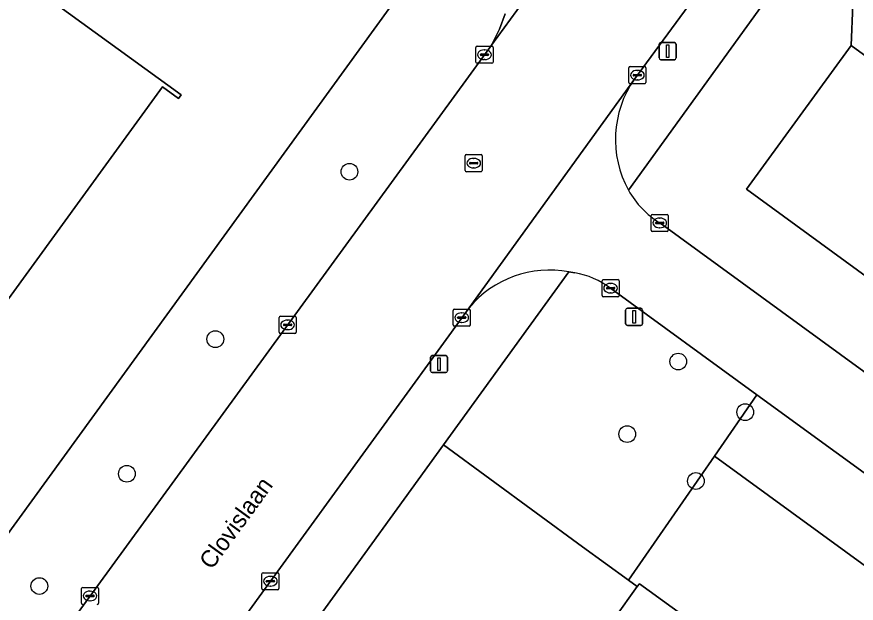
# Model space of a CAD drawing. Extents: x 159674 to 160531, y 382172 to 382904.
# Drawn here: x 160140.47 to 160189.55, y 382403.89 to 382438.2 of the extents above; entities that cross this region are included whole.
import ezdxf

# ---------------------------------------------------------------- set-up
doc = ezdxf.new("R2010")
doc.units = 0
for name, color, linetype in [('IMGEO_Boom', 7, 'Continuous'), ('IMGEO_Erf', 7, 'Continuous'), ('IMGEO_Groenvoorziening', 7, 'Continuous'), ('IMGEO_Kolk', 7, 'Continuous'), ('IMGEO_Lichtmast', 7, 'Continuous'), ('IMGEO_Openbare_ruimte_label', 7, 'Continuous'), ('IMGEO_Pand', 7, 'Continuous'), ('IMGEO_Rijbaan_lokaal_gesloten', 7, 'Continuous'), ('IMGEO_Rijbaan_lokaal_open', 7, 'Continuous'), ('IMGEO_Rioolput', 7, 'Continuous'), ('IMGEO_Voetpad_open', 7, 'Continuous')]:
    doc.layers.add(name, color=color, linetype=linetype)

msp = doc.modelspace()

# ---------------------------------------------------------------- linework, layer by layer
at = {"layer": 'IMGEO_Boom'}
for centre in [(160159.918, 382429.135), (160152.077, 382419.338), (160179.145, 382418.026), (160183.06, 382415.065), (160176.161, 382413.78), (160146.904, 382411.461), (160180.175, 382411.037), (160141.787, 382404.893)]:
    msp.add_circle(centre, 0.489, dxfattribs=at)
at = {"layer": 'IMGEO_Erf'}
for points in [[(160127.601, 382390.967), (160163.121, 382439.912), (160095.853, 382488.776)], [(160136.317, 382443.627), (160150.083, 382433.637), (160149.925, 382433.419), (160148.987, 382434.099), (160139.829, 382421.48), (160138.814, 382422.216), (160136.697, 382419.3), (160137.776, 382418.517), (160127.72, 382404.66), (160127.519, 382404.805), (160128.233, 382405.79), (160115.542, 382415), (160116.31, 382416.057), (160113.45, 382418.133), (160112.674, 382417.064), (160100.019, 382426.248), (160099.35, 382425.327), (160099.082, 382425.521), (160110.426, 382441.152)], [(160175.427, 382403.038), (160176.749, 382404.856), (160176.237, 382405.228), (160173.549, 382407.181), (160165.421, 382413.162), (160150.805, 382392.947)]]:
    msp.add_lwpolyline(points, dxfattribs=at)
at = {"layer": 'IMGEO_Groenvoorziening'}
for points in [[(160239.114, 382405.101), (160233.442, 382409.235), (160231.923, 382405.417), (160225.796, 382397.01), (160211.573, 382407.377), (160197.35, 382417.743), (160183.127, 382428.11), (160189.255, 382436.517), (160189.455, 382441.296)], [(160185.249, 382440.534), (160176.234, 382428.047)], [(160178.065, 382426.137), (160223.044, 382393.348), (160187.51, 382344.568), (160186.917, 382344.985), (160186.028, 382343.745), (160185.319, 382342.757), (160193.09, 382337.087), (160194.774, 382339.399), (160197.076, 382342.559), (160239.715, 382401.084)], [(160173.094, 382423.222), (160172.749, 382423.269), (160165.421, 382413.162), (160173.549, 382407.181), (160176.237, 382405.228), (160181.255, 382412.483), (160183.748, 382416.088), (160175.185, 382422.322)], [(160211.791, 382395.671), (160183.748, 382416.088), (160181.255, 382412.483), (160210.404, 382391.261), (160205.238, 382384.168), (160190.581, 382364.042), (160185.49, 382357.052), (160157.005, 382377.707)]]:
    msp.add_lwpolyline(points, dxfattribs=at)
msp.add_lwpolyline([(160181.255, 382412.483), (160176.237, 382405.228), (160176.749, 382404.856), (160176.874, 382405.028), (160197.609, 382389.993), (160197.474, 382389.807), (160205.238, 382384.168), (160210.404, 382391.261)], close=True, dxfattribs=at)
for centre, radius, start, end in [((160180.849, 382430.639), 5.293, 209.3172, 238.2633), ((160172.238, 382418.353), 4.944, 53.401, 80.0233)]:
    msp.add_arc(centre, radius, start, end, dxfattribs=at)
at = {"layer": 'IMGEO_Kolk'}
for p, q in [((160167.315, 382435.554), (160167.315, 382436.406)), ((160167.39, 382436.48), (160168.242, 382436.48)), ((160167.803, 382436.26), (160167.828, 382436.26)), ((160168.316, 382436.406), (160168.316, 382435.554)), ((160167.574, 382435.974), (160167.574, 382435.986)), ((160168.012, 382435.937), (160167.614, 382435.937)), ((160167.617, 382436.023), (160168.015, 382436.023)), ((160167.826, 382435.7), (160167.801, 382435.7)), ((160168.058, 382435.986), (160168.058, 382435.974)), ((160168.242, 382435.48), (160167.39, 382435.48)), ((160176.255, 382434.36), (160176.255, 382435.212)), ((160176.33, 382435.286), (160177.182, 382435.286)), ((160177.256, 382435.212), (160177.256, 382434.36)), ((160176.514, 382434.78), (160176.514, 382434.792)), ((160176.952, 382434.743), (160176.554, 382434.743)), ((160176.557, 382434.829), (160176.955, 382434.829)), ((160176.743, 382435.066), (160176.768, 382435.066)), ((160176.998, 382434.792), (160176.998, 382434.78)), ((160177.182, 382434.286), (160176.33, 382434.286)), ((160176.766, 382434.506), (160176.741, 382434.506)), ((160177.56, 382425.712), (160177.56, 382426.564)), ((160177.635, 382426.638), (160178.487, 382426.638)), ((160178.048, 382426.418), (160178.073, 382426.418)), ((160178.561, 382426.564), (160178.561, 382425.712)), ((160177.819, 382426.132), (160177.819, 382426.144)), ((160178.257, 382426.095), (160177.859, 382426.095)), ((160177.862, 382426.181), (160178.26, 382426.181)), ((160178.071, 382425.858), (160178.046, 382425.858)), ((160178.303, 382426.144), (160178.303, 382426.132)), ((160178.487, 382425.638), (160177.635, 382425.638)), ((160174.688, 382421.895), (160174.688, 382422.747)), ((160174.763, 382422.821), (160175.615, 382422.821)), ((160175.176, 382422.601), (160175.201, 382422.601)), ((160175.689, 382422.747), (160175.689, 382421.895)), ((160174.947, 382422.315), (160174.947, 382422.327)), ((160175.385, 382422.278), (160174.987, 382422.278)), ((160174.99, 382422.364), (160175.388, 382422.364)), ((160175.199, 382422.041), (160175.174, 382422.041)), ((160175.431, 382422.327), (160175.431, 382422.315)), ((160175.615, 382421.821), (160174.763, 382421.821)), ((160165.986, 382420.168), (160165.986, 382421.02)), ((160166.061, 382421.094), (160166.913, 382421.094)), ((160166.987, 382421.02), (160166.987, 382420.168)), ((160155.803, 382419.749), (160155.803, 382420.601)), ((160155.878, 382420.675), (160156.73, 382420.675)), ((160156.291, 382420.455), (160156.316, 382420.455)), ((160156.804, 382420.601), (160156.804, 382419.749)), ((160166.245, 382420.588), (160166.245, 382420.6)), ((160166.683, 382420.551), (160166.285, 382420.551)), ((160166.288, 382420.637), (160166.686, 382420.637)), ((160166.474, 382420.874), (160166.499, 382420.874)), ((160166.729, 382420.6), (160166.729, 382420.588)), ((160156.062, 382420.169), (160156.062, 382420.181)), ((160156.5, 382420.132), (160156.102, 382420.132)), ((160156.105, 382420.218), (160156.503, 382420.218)), ((160156.546, 382420.181), (160156.546, 382420.169)), ((160166.913, 382420.094), (160166.061, 382420.094)), ((160166.497, 382420.314), (160166.472, 382420.314)), ((160156.73, 382419.675), (160155.878, 382419.675)), ((160156.314, 382419.895), (160156.289, 382419.895)), ((160154.796, 382404.747), (160154.796, 382405.599)), ((160154.871, 382405.673), (160155.723, 382405.673)), ((160155.284, 382405.453), (160155.309, 382405.453)), ((160155.797, 382405.599), (160155.797, 382404.747)), ((160144.248, 382403.887), (160144.248, 382404.739)), ((160144.323, 382404.813), (160145.175, 382404.813)), ((160145.249, 382404.739), (160145.249, 382403.887)), ((160155.055, 382405.167), (160155.055, 382405.179)), ((160155.493, 382405.13), (160155.095, 382405.13)), ((160155.098, 382405.216), (160155.496, 382405.216)), ((160155.307, 382404.893), (160155.282, 382404.893)), ((160155.539, 382405.179), (160155.539, 382405.167)), ((160144.507, 382404.307), (160144.507, 382404.319)), ((160144.945, 382404.27), (160144.547, 382404.27)), ((160144.55, 382404.356), (160144.948, 382404.356)), ((160144.736, 382404.593), (160144.761, 382404.593)), ((160144.991, 382404.319), (160144.991, 382404.307)), ((160155.723, 382404.673), (160154.871, 382404.673)), ((160144.759, 382404.033), (160144.734, 382404.033))]:
    msp.add_line(p, q, dxfattribs=at)
for points in [[(160167.315, 382435.554), (160167.315, 382436.406)], [(160167.39, 382436.48), (160168.242, 382436.48)], [(160168.316, 382436.406), (160168.316, 382435.554)], [(160168.242, 382435.48), (160167.39, 382435.48)], [(160176.255, 382434.36), (160176.255, 382435.212)], [(160176.33, 382435.286), (160177.182, 382435.286)], [(160177.256, 382435.212), (160177.256, 382434.36)], [(160177.182, 382434.286), (160176.33, 382434.286)], [(160177.56, 382425.712), (160177.56, 382426.564)], [(160177.635, 382426.638), (160178.487, 382426.638)], [(160178.561, 382426.564), (160178.561, 382425.712)], [(160178.487, 382425.638), (160177.635, 382425.638)], [(160174.688, 382421.895), (160174.688, 382422.747)], [(160174.763, 382422.821), (160175.615, 382422.821)], [(160175.689, 382422.747), (160175.689, 382421.895)], [(160175.615, 382421.821), (160174.763, 382421.821)], [(160165.986, 382420.168), (160165.986, 382421.02)], [(160166.061, 382421.094), (160166.913, 382421.094)], [(160166.987, 382421.02), (160166.987, 382420.168)], [(160155.803, 382419.749), (160155.803, 382420.601)], [(160155.878, 382420.675), (160156.73, 382420.675)], [(160156.804, 382420.601), (160156.804, 382419.749)], [(160166.913, 382420.094), (160166.061, 382420.094)], [(160156.73, 382419.675), (160155.878, 382419.675)], [(160154.796, 382404.747), (160154.796, 382405.599)], [(160154.871, 382405.673), (160155.723, 382405.673)], [(160155.797, 382405.599), (160155.797, 382404.747)], [(160144.248, 382403.887), (160144.248, 382404.739)], [(160144.323, 382404.813), (160145.175, 382404.813)], [(160145.249, 382404.739), (160145.249, 382403.887)], [(160155.723, 382404.673), (160154.871, 382404.673)]]:
    msp.add_lwpolyline(points, dxfattribs=at)
for centre, radius, start, end in [((160167.392, 382436.404), 0.0765, 91.552, 178.448), ((160167.392, 382436.404), 0.0765, 91.552, 178.448), ((160168.24, 382436.404), 0.0765, 1.552, 88.448), ((160168.24, 382436.404), 0.0765, 1.552, 88.448), ((160167.614, 382435.983), 0.0403, 85.8775, 175.7526), ((160167.611, 382435.973), 0.0366, 178.938, 274.7102), ((160168.015, 382435.98), 0.043, 264.8664, 352.4533), ((160168.019, 382435.985), 0.0386, 1.7309, 96.639), ((160167.392, 382435.556), 0.0765, 181.552, 268.448), ((160167.392, 382435.556), 0.0765, 181.552, 268.448), ((160168.24, 382435.556), 0.0765, 271.552, 358.448), ((160168.24, 382435.556), 0.0765, 271.552, 358.448), ((160176.332, 382435.21), 0.0765, 91.552, 178.448), ((160176.332, 382435.21), 0.0765, 91.552, 178.448), ((160177.18, 382435.21), 0.0765, 1.552, 88.448), ((160177.18, 382435.21), 0.0765, 1.552, 88.448), ((160176.554, 382434.789), 0.0403, 85.8775, 175.7526), ((160176.551, 382434.779), 0.0366, 178.938, 274.7102), ((160176.955, 382434.786), 0.043, 264.8664, 352.4533), ((160176.959, 382434.791), 0.0386, 1.7309, 96.639), ((160176.332, 382434.362), 0.0765, 181.552, 268.448), ((160176.332, 382434.362), 0.0765, 181.552, 268.448), ((160177.18, 382434.362), 0.0765, 271.552, 358.448), ((160177.18, 382434.362), 0.0765, 271.552, 358.448), ((160177.637, 382426.562), 0.0765, 91.552, 178.448), ((160177.637, 382426.562), 0.0765, 91.552, 178.448), ((160178.485, 382426.562), 0.0765, 1.552, 88.448), ((160178.485, 382426.562), 0.0765, 1.552, 88.448), ((160177.859, 382426.141), 0.0403, 85.8775, 175.7526), ((160177.856, 382426.131), 0.0366, 178.938, 274.7102), ((160178.26, 382426.138), 0.043, 264.8664, 352.4533), ((160178.264, 382426.143), 0.0386, 1.7309, 96.639), ((160177.637, 382425.714), 0.0765, 181.552, 268.448), ((160177.637, 382425.714), 0.0765, 181.552, 268.448), ((160178.485, 382425.714), 0.0765, 271.552, 358.448), ((160178.485, 382425.714), 0.0765, 271.552, 358.448), ((160174.765, 382422.745), 0.0765, 91.552, 178.448), ((160174.765, 382422.745), 0.0765, 91.552, 178.448), ((160175.613, 382422.745), 0.0765, 1.552, 88.448), ((160175.613, 382422.745), 0.0765, 1.552, 88.448), ((160174.987, 382422.324), 0.0403, 85.8775, 175.7526), ((160174.984, 382422.314), 0.0366, 178.938, 274.7102), ((160175.388, 382422.321), 0.043, 264.8664, 352.4533), ((160175.392, 382422.326), 0.0386, 1.7309, 96.639), ((160174.765, 382421.897), 0.0765, 181.552, 268.448), ((160174.765, 382421.897), 0.0765, 181.552, 268.448), ((160175.613, 382421.897), 0.0765, 271.552, 358.448), ((160175.613, 382421.897), 0.0765, 271.552, 358.448), ((160166.063, 382421.018), 0.0765, 91.552, 178.448), ((160166.063, 382421.018), 0.0765, 91.552, 178.448), ((160166.911, 382421.018), 0.0765, 1.552, 88.448), ((160166.911, 382421.018), 0.0765, 1.552, 88.448), ((160155.88, 382420.599), 0.0765, 91.552, 178.448), ((160155.88, 382420.599), 0.0765, 91.552, 178.448), ((160156.728, 382420.599), 0.0765, 1.552, 88.448), ((160156.728, 382420.599), 0.0765, 1.552, 88.448), ((160166.285, 382420.597), 0.0403, 85.8775, 175.7526), ((160166.282, 382420.587), 0.0366, 178.938, 274.7102), ((160166.686, 382420.594), 0.043, 264.8664, 352.4533), ((160166.69, 382420.599), 0.0386, 1.7309, 96.639), ((160156.102, 382420.178), 0.0403, 85.8775, 175.7526), ((160156.099, 382420.168), 0.0366, 178.938, 274.7102), ((160156.503, 382420.175), 0.043, 264.8664, 352.4533), ((160156.507, 382420.18), 0.0386, 1.7309, 96.639), ((160166.063, 382420.17), 0.0765, 181.552, 268.448), ((160166.063, 382420.17), 0.0765, 181.552, 268.448), ((160166.911, 382420.17), 0.0765, 271.552, 358.448), ((160166.911, 382420.17), 0.0765, 271.552, 358.448), ((160155.88, 382419.751), 0.0765, 181.552, 268.448), ((160155.88, 382419.751), 0.0765, 181.552, 268.448), ((160156.728, 382419.751), 0.0765, 271.552, 358.448), ((160156.728, 382419.751), 0.0765, 271.552, 358.448), ((160154.873, 382405.597), 0.0765, 91.552, 178.448), ((160154.873, 382405.597), 0.0765, 91.552, 178.448), ((160155.721, 382405.597), 0.0765, 1.552, 88.448), ((160155.721, 382405.597), 0.0765, 1.552, 88.448), ((160144.325, 382404.737), 0.0765, 91.552, 178.448), ((160144.325, 382404.737), 0.0765, 91.552, 178.448), ((160145.173, 382404.737), 0.0765, 1.552, 88.448), ((160145.173, 382404.737), 0.0765, 1.552, 88.448), ((160154.873, 382404.749), 0.0765, 181.552, 268.448), ((160154.873, 382404.749), 0.0765, 181.552, 268.448), ((160155.095, 382405.176), 0.0403, 85.8775, 175.7526), ((160155.092, 382405.166), 0.0366, 178.938, 274.7102), ((160155.496, 382405.173), 0.043, 264.8664, 352.4533), ((160155.5, 382405.178), 0.0386, 1.7309, 96.639), ((160155.721, 382404.749), 0.0765, 271.552, 358.448), ((160155.721, 382404.749), 0.0765, 271.552, 358.448), ((160144.547, 382404.316), 0.0403, 85.8775, 175.7526), ((160144.544, 382404.306), 0.0366, 178.938, 274.7102), ((160144.948, 382404.313), 0.043, 264.8664, 352.4533), ((160144.952, 382404.318), 0.0386, 1.7309, 96.639), ((160144.325, 382403.889), 0.0765, 181.552, 268.448), ((160144.325, 382403.889), 0.0765, 181.552, 268.448), ((160145.173, 382403.889), 0.0765, 271.552, 358.448), ((160145.173, 382403.889), 0.0765, 271.552, 358.448)]:
    msp.add_arc(centre, radius, start, end, dxfattribs=at)
for centre, major_axis, ratio, start_param, end_param in [((160167.802, 382435.98), (-0.387, 0.002), 0.722429, 4.712389, 7.853982), ((160167.827, 382435.98), (-0.39, 0.002), 0.717154, 1.570796, 4.712389), ((160176.742, 382434.786), (-0.387, 0.002), 0.722429, 4.712389, 7.853982), ((160176.767, 382434.786), (-0.39, 0.002), 0.717154, 1.570796, 4.712389), ((160178.047, 382426.138), (-0.387, 0.002), 0.722429, 4.712389, 7.853982), ((160178.072, 382426.138), (-0.39, 0.002), 0.717154, 1.570796, 4.712389), ((160175.175, 382422.321), (-0.387, 0.002), 0.722429, 4.712389, 7.853982), ((160175.2, 382422.321), (-0.39, 0.002), 0.717154, 1.570796, 4.712389), ((160156.29, 382420.175), (-0.387, 0.002), 0.722429, 4.712389, 7.853982), ((160156.315, 382420.175), (-0.39, 0.002), 0.717154, 1.570796, 4.712389), ((160166.473, 382420.594), (-0.387, 0.002), 0.722429, 4.712389, 7.853982), ((160166.498, 382420.594), (-0.39, 0.002), 0.717154, 1.570796, 4.712389), ((160155.283, 382405.173), (-0.387, 0.002), 0.722429, 4.712389, 7.853982), ((160155.308, 382405.173), (-0.39, 0.002), 0.717154, 1.570796, 4.712389), ((160144.735, 382404.313), (-0.387, 0.002), 0.722429, 4.712389, 7.853982), ((160144.76, 382404.313), (-0.39, 0.002), 0.717154, 1.570796, 4.712389)]:
    msp.add_ellipse(centre, major_axis=major_axis, ratio=ratio, start_param=start_param, end_param=end_param, dxfattribs=at)
at = {"layer": 'IMGEO_Lichtmast'}
for p, q in [((160178.128, 382436.689), (160178.918, 382436.689)), ((160178.918, 382436.689), (160178.128, 382436.689)), ((160178.028, 382435.789), (160178.028, 382436.589)), ((160178.028, 382436.589), (160178.028, 382435.789)), ((160179.018, 382436.589), (160179.018, 382435.789)), ((160179.018, 382435.789), (160179.018, 382436.589)), ((160178.918, 382435.689), (160178.128, 382435.689)), ((160178.128, 382435.689), (160178.918, 382435.689)), ((160176.069, 382420.242), (160176.069, 382421.042)), ((160176.069, 382421.042), (160176.069, 382420.242)), ((160176.169, 382421.142), (160176.959, 382421.142)), ((160176.959, 382421.142), (160176.169, 382421.142)), ((160177.059, 382421.042), (160177.059, 382420.242)), ((160177.059, 382420.242), (160177.059, 382421.042)), ((160176.959, 382420.142), (160176.169, 382420.142)), ((160176.169, 382420.142), (160176.959, 382420.142)), ((160164.662, 382417.479), (160164.662, 382418.279)), ((160164.662, 382418.279), (160164.662, 382417.479)), ((160164.762, 382418.379), (160165.552, 382418.379)), ((160165.552, 382418.379), (160164.762, 382418.379)), ((160165.652, 382418.279), (160165.652, 382417.479)), ((160165.652, 382417.479), (160165.652, 382418.279)), ((160165.552, 382417.379), (160164.762, 382417.379)), ((160164.762, 382417.379), (160165.552, 382417.379))]:
    msp.add_line(p, q, dxfattribs=at)
for points in [[(160178.448, 382436.564), (160178.598, 382436.564), (160178.598, 382435.814), (160178.448, 382435.814), (160178.448, 382436.564)], [(160176.489, 382421.017), (160176.639, 382421.017), (160176.639, 382420.267), (160176.489, 382420.267), (160176.489, 382421.017)], [(160165.082, 382418.254), (160165.232, 382418.254), (160165.232, 382417.504), (160165.082, 382417.504), (160165.082, 382418.254)]]:
    msp.add_lwpolyline(points, dxfattribs=at)
for centre, start, end in [((160178.128, 382436.589), 90, 180), ((160178.128, 382436.589), 90, 180), ((160178.918, 382436.589), 0, 90), ((160178.918, 382436.589), 360, 90), ((160178.128, 382435.789), 180, 270), ((160178.128, 382435.789), 180, 270), ((160178.918, 382435.789), 270, 0), ((160178.918, 382435.789), 270, 0), ((160176.169, 382421.042), 90, 180), ((160176.169, 382421.042), 90, 180), ((160176.959, 382421.042), 0, 90), ((160176.959, 382421.042), 360, 90), ((160176.169, 382420.242), 180, 270), ((160176.169, 382420.242), 180, 270), ((160176.959, 382420.242), 270, 0), ((160176.959, 382420.242), 270, 0), ((160164.762, 382418.279), 90, 180), ((160164.762, 382418.279), 90, 180), ((160165.552, 382418.279), 0, 90), ((160165.552, 382418.279), 360, 90), ((160164.762, 382417.479), 180, 270), ((160164.762, 382417.479), 180, 270), ((160165.552, 382417.479), 270, 0), ((160165.552, 382417.479), 270, 0)]:
    msp.add_arc(centre, 0.1, start, end, dxfattribs=at)
at = {"layer": 'IMGEO_Pand'}
for points in [[(160110.426, 382441.152), (160099.082, 382425.521), (160099.35, 382425.327), (160100.019, 382426.248), (160112.674, 382417.064), (160113.45, 382418.133), (160116.31, 382416.057), (160115.542, 382415), (160128.233, 382405.79), (160127.519, 382404.805), (160127.72, 382404.66), (160137.776, 382418.517), (160136.697, 382419.3), (160138.814, 382422.216), (160139.829, 382421.48), (160148.987, 382434.099), (160149.925, 382433.419), (160150.083, 382433.637), (160136.317, 382443.627)], [(160197.609, 382389.993), (160176.874, 382405.028), (160176.749, 382404.856), (160175.427, 382403.038)]]:
    msp.add_lwpolyline(points, dxfattribs=at)
msp.add_lwpolyline([(160197.35, 382417.743), (160203.478, 382426.15), (160189.255, 382436.517), (160183.127, 382428.11)], close=True, dxfattribs=at)
at = {"layer": 'IMGEO_Rijbaan_lokaal_gesloten'}
msp.add_lwpolyline([(160179.328, 382451.773), (160168.227, 382436.541), (160167.872, 382436.054), (160131.527, 382386.158), (160131.264, 382385.796), (160120.578, 382371.104), (160120.218, 382370.61), (160117.262, 382366.539), (160095.963, 382337.199), (160095.222, 382336.136), (160101.268, 382330.867), (160134.37, 382376.353), (160143.85, 382389.399), (160143.915, 382389.491), (160166.91, 382421.18), (160176.58, 382434.549), (160182.656, 382442.82)], dxfattribs=at)
at = {"layer": 'IMGEO_Rijbaan_lokaal_open'}
for points in [[(160169.029, 382438.37), (160168.691, 382437.473), (160168.227, 382436.541), (160179.328, 382451.773)], [(160176.58, 382434.549), (160166.91, 382421.18)], [(160142.527, 382377.215), (160173.093, 382355.026), (160186.917, 382344.985), (160187.51, 382344.568), (160223.044, 382393.348), (160178.065, 382426.137)], [(160172.749, 382423.269), (160173.094, 382423.222)], [(160175.185, 382422.322), (160183.748, 382416.088), (160211.791, 382395.671)]]:
    msp.add_lwpolyline(points, dxfattribs=at)
for centre, radius, start, end in [((160181.644, 382431.019), 6.173, 145.1242, 208.7836), ((160180.849, 382430.639), 5.293, 209.3172, 238.2633), ((160171.617, 382417.228), 6.146, 79.3883, 139.9828), ((160172.238, 382418.353), 4.944, 53.401, 80.0233)]:
    msp.add_arc(centre, radius, start, end, dxfattribs=at)
at = {"layer": 'IMGEO_Rioolput'}
for p, q in [((160166.685, 382429.21), (160166.685, 382430.062)), ((160166.76, 382430.136), (160167.612, 382430.136)), ((160167.173, 382429.916), (160167.198, 382429.916)), ((160167.686, 382430.062), (160167.686, 382429.21)), ((160166.944, 382429.63), (160166.944, 382429.642)), ((160167.382, 382429.593), (160166.984, 382429.593)), ((160166.987, 382429.679), (160167.385, 382429.679)), ((160167.196, 382429.356), (160167.171, 382429.356)), ((160167.428, 382429.642), (160167.428, 382429.63)), ((160167.612, 382429.136), (160166.76, 382429.136))]:
    msp.add_line(p, q, dxfattribs=at)
for points in [[(160166.685, 382429.21), (160166.685, 382430.062)], [(160166.76, 382430.136), (160167.612, 382430.136)], [(160167.686, 382430.062), (160167.686, 382429.21)], [(160167.612, 382429.136), (160166.76, 382429.136)]]:
    msp.add_lwpolyline(points, dxfattribs=at)
for centre, radius, start, end in [((160166.762, 382430.06), 0.0765, 91.552, 178.448), ((160166.762, 382430.06), 0.0765, 91.552, 178.448), ((160167.61, 382430.06), 0.0765, 1.552, 88.448), ((160167.61, 382430.06), 0.0765, 1.552, 88.448), ((160166.984, 382429.639), 0.0403, 85.8775, 175.7526), ((160166.981, 382429.629), 0.0366, 178.938, 274.7102), ((160167.385, 382429.636), 0.043, 264.8664, 352.4533), ((160167.389, 382429.641), 0.0386, 1.7309, 96.639), ((160166.762, 382429.212), 0.0765, 181.552, 268.448), ((160166.762, 382429.212), 0.0765, 181.552, 268.448), ((160167.61, 382429.212), 0.0765, 271.552, 358.448), ((160167.61, 382429.212), 0.0765, 271.552, 358.448)]:
    msp.add_arc(centre, radius, start, end, dxfattribs=at)
for centre, major_axis, ratio, start_param, end_param in [((160167.172, 382429.636), (-0.387, 0.002), 0.722429, 4.712389, 7.853982), ((160167.197, 382429.636), (-0.39, 0.002), 0.717154, 1.570796, 4.712389)]:
    msp.add_ellipse(centre, major_axis=major_axis, ratio=ratio, start_param=start_param, end_param=end_param, dxfattribs=at)
at = {"layer": 'IMGEO_Voetpad_open'}
for points in [[(160168.726, 382443.746), (160163.121, 382439.912), (160127.601, 382390.967), (160123.455, 382384.426)], [(160182.656, 382442.82), (160176.58, 382434.549)], [(160176.234, 382428.047), (160185.249, 382440.534)], [(160167.872, 382436.054), (160168.227, 382436.541), (160168.691, 382437.473), (160169.029, 382438.37)], [(160131.264, 382385.796), (160131.527, 382386.158), (160167.872, 382436.054)], [(160165.421, 382413.162), (160172.749, 382423.269)], [(160166.91, 382421.18), (160143.915, 382389.491), (160143.85, 382389.399)], [(160143.506, 382383), (160150.805, 382392.947), (160165.421, 382413.162)]]:
    msp.add_lwpolyline(points, dxfattribs=at)
msp.add_lwpolyline([(160189.255, 382436.517), (160203.478, 382426.15), (160217.701, 382415.783), (160231.923, 382405.417), (160233.442, 382409.235), (160228.331, 382412.96), (160219.275, 382419.561), (160214.103, 382423.331), (160205.134, 382429.868), (160199.721, 382433.813), (160189.455, 382441.296)], close=True, dxfattribs=at)
for centre, radius, start, end in [((160181.644, 382431.019), 6.173, 145.1242, 208.7836), ((160171.617, 382417.228), 6.146, 79.3883, 139.9828)]:
    msp.add_arc(centre, radius, start, end, dxfattribs=at)

# ---------------------------------------------------------------- texts
at = {"layer": 'IMGEO_Openbare_ruimte_label'}
msp.add_text('Clovislaan', height=1, rotation=54.0358, dxfattribs=at).set_placement((160151.87, 382405.799))

doc.saveas('drawing.dxf')
